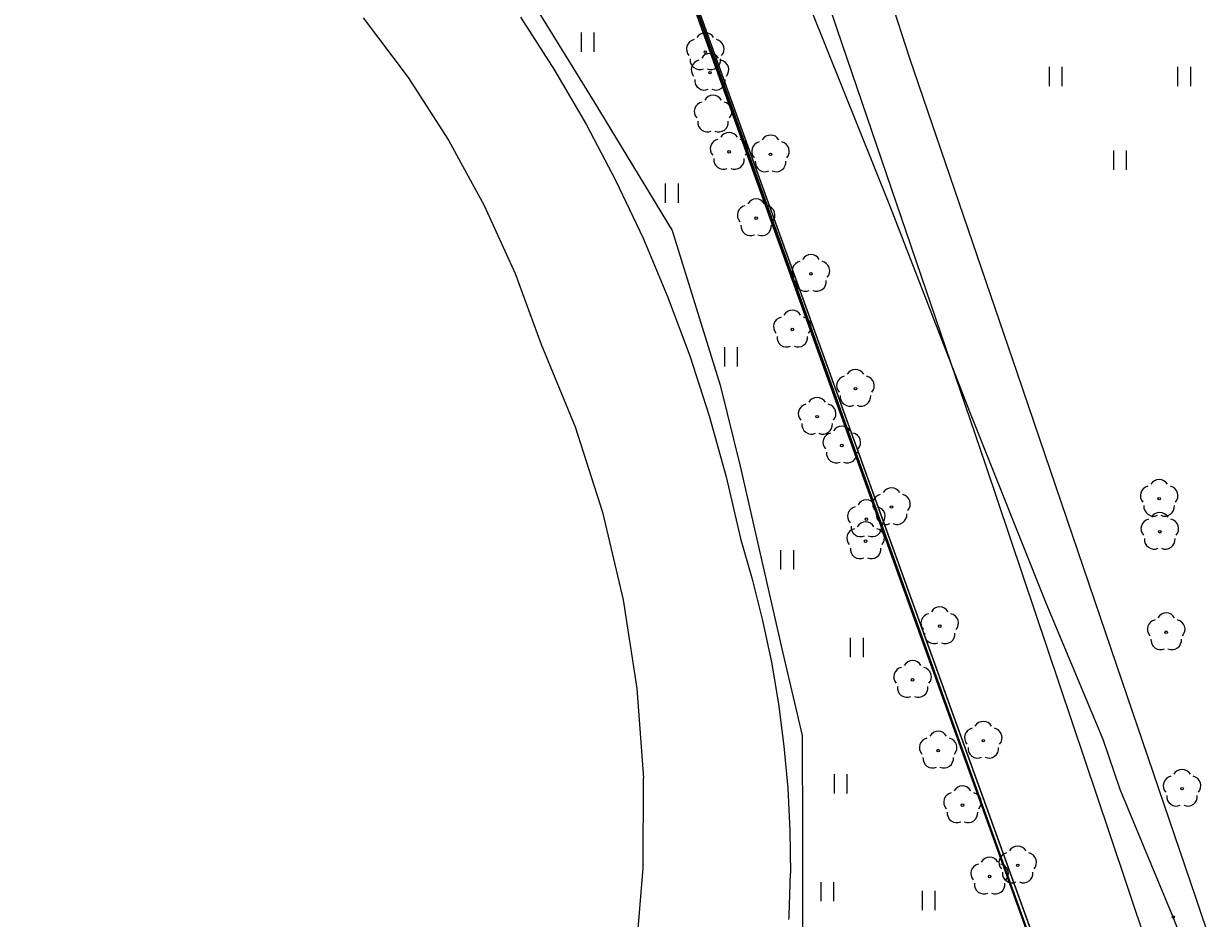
# Model space of a CAD drawing. Extents: x 6434771 to 6436222, y 5663454 to 5664782.
# Drawn here: x 6435408.14 to 6435454.17, y 5664343.69 to 5664378.49 of the extents above; entities that cross this region are included whole.
import ezdxf

# ---------------------------------------------------------------- set-up
doc = ezdxf.new("R2010")
doc.units = 0
for name, color, linetype in [('Warstwa 1', 7, 'Continuous'), ('Warstwa 11', 7, 'Continuous'), ('Warstwa 12', 7, 'Continuous'), ('Warstwa 13', 7, 'Continuous'), ('Warstwa 14', 7, 'Continuous'), ('Warstwa 2', 7, 'Continuous'), ('Warstwa 5', 7, 'Continuous'), ('Warstwa 6', 7, 'Continuous'), ('Warstwa 7', 7, 'Continuous'), ('Warstwa 9', 7, 'Continuous')]:
    doc.layers.add(name, color=color, linetype=linetype)

msp = doc.modelspace()

# ---------------------------------------------------------------- linework, layer by layer
at = {"layer": 'Warstwa 1'}
for p in [(6435421.718, 5664413.875), (6435421.718, 5664413.875), (6435423.44, 5664409.421), (6435423.44, 5664409.421)]:
    msp.add_line(p, (6435453.294, 5664326.245), dxfattribs=at)
at = {"layer": 'Warstwa 11'}
for centre in [(6435434.669, 5664377.382), (6435434.853, 5664376.582), (6435435.594, 5664373.503), (6435437.208, 5664373.405), (6435436.649, 5664370.919), (6435438.782, 5664368.756), (6435438.055, 5664366.588), (6435440.513, 5664364.288), (6435439.021, 5664363.198), (6435439.981, 5664362.079), (6435452.332, 5664360.009), (6435441.916, 5664359.684), (6435440.938, 5664359.21), (6435452.356, 5664358.724), (6435440.908, 5664358.355), (6435443.792, 5664355.049), (6435452.606, 5664354.813), (6435442.736, 5664352.962), (6435445.488, 5664350.597), (6435443.733, 5664350.21), (6435453.223, 5664348.729), (6435444.678, 5664348.085), (6435446.828, 5664345.746), (6435445.734, 5664345.313)]:
    msp.add_circle(centre, 0.05, dxfattribs=at)
for centre, start, end in [((6435434.312, 5664377.498), 102.1471, 221.8529), ((6435434.669, 5664377.757), 30.1471, 149.8529), ((6435435.026, 5664377.498), 318.1471, 77.8529), ((6435434.853, 5664376.957), 30.1471, 149.8529), ((6435434.449, 5664377.079), 174.1471, 293.8529), ((6435434.496, 5664376.698), 102.1471, 221.8529), ((6435434.889, 5664377.079), 246.1471, 5.8529), ((6435435.21, 5664376.698), 318.1471, 77.8529), ((6435434.633, 5664376.279), 174.1471, 293.8529), ((6435435.073, 5664376.279), 246.1471, 5.8529), ((6435435.594, 5664373.878), 30.1471, 149.8529), ((6435437.208, 5664373.78), 30.1471, 149.8529), ((6435435.237, 5664373.619), 102.1471, 221.8529), ((6435435.951, 5664373.619), 318.1471, 77.8529), ((6435436.851, 5664373.521), 102.1471, 221.8529), ((6435437.565, 5664373.521), 318.1471, 77.8529), ((6435435.374, 5664373.2), 174.1471, 293.8529), ((6435435.814, 5664373.2), 246.1471, 5.8529), ((6435436.988, 5664373.102), 174.1471, 293.8529), ((6435437.428, 5664373.102), 246.1471, 5.8529), ((6435436.292, 5664371.035), 102.1471, 221.8529), ((6435436.649, 5664371.294), 30.1471, 149.8529), ((6435437.006, 5664371.035), 318.1471, 77.8529), ((6435436.429, 5664370.616), 174.1471, 293.8529), ((6435436.869, 5664370.616), 246.1471, 5.8529), ((6435438.782, 5664369.131), 30.1471, 149.8529), ((6435438.425, 5664368.872), 102.1471, 221.8529), ((6435439.139, 5664368.872), 318.1471, 77.8529), ((6435438.562, 5664368.453), 174.1471, 293.8529), ((6435439.002, 5664368.453), 246.1471, 5.8529), ((6435438.055, 5664366.963), 30.1471, 149.8529), ((6435437.698, 5664366.704), 102.1471, 221.8529), ((6435438.412, 5664366.704), 318.1471, 77.8529), ((6435437.835, 5664366.285), 174.1471, 293.8529), ((6435438.275, 5664366.285), 246.1471, 5.8529), ((6435440.513, 5664364.663), 30.1471, 149.8529), ((6435440.156, 5664364.404), 102.1471, 221.8529), ((6435440.87, 5664364.404), 318.1471, 77.8529), ((6435439.021, 5664363.573), 30.1471, 149.8529), ((6435440.293, 5664363.985), 174.1471, 293.8529), ((6435440.733, 5664363.985), 246.1471, 5.8529), ((6435438.664, 5664363.314), 102.1471, 221.8529), ((6435439.378, 5664363.314), 318.1471, 77.8529), ((6435438.801, 5664362.895), 174.1471, 293.8529), ((6435439.241, 5664362.895), 246.1471, 5.8529), ((6435439.981, 5664362.454), 30.1471, 149.8529), ((6435439.624, 5664362.195), 102.1471, 221.8529), ((6435440.338, 5664362.195), 318.1471, 77.8529), ((6435439.761, 5664361.776), 174.1471, 293.8529), ((6435440.201, 5664361.776), 246.1471, 5.8529), ((6435452.332, 5664360.384), 30.1471, 149.8529), ((6435441.916, 5664360.059), 30.1471, 149.8529), ((6435451.975, 5664360.125), 102.1471, 221.8529), ((6435452.689, 5664360.125), 318.1471, 77.8529), ((6435440.938, 5664359.585), 30.1471, 149.8529), ((6435441.559, 5664359.8), 102.1471, 221.8529), ((6435442.273, 5664359.8), 318.1471, 77.8529), ((6435440.581, 5664359.326), 102.1471, 221.8529), ((6435441.696, 5664359.381), 174.1471, 293.8529), ((6435441.295, 5664359.326), 318.1471, 77.8529), ((6435442.136, 5664359.381), 246.1471, 5.8529), ((6435452.112, 5664359.706), 174.1471, 293.8529), ((6435452.356, 5664359.099), 30.1471, 149.8529), ((6435452.552, 5664359.706), 246.1471, 5.8529), ((6435440.718, 5664358.907), 174.1471, 293.8529), ((6435440.908, 5664358.73), 30.1471, 149.8529), ((6435441.158, 5664358.907), 246.1471, 5.8529), ((6435451.999, 5664358.84), 102.1471, 221.8529), ((6435452.713, 5664358.84), 318.1471, 77.8529), ((6435440.551, 5664358.471), 102.1471, 221.8529), ((6435441.265, 5664358.471), 318.1471, 77.8529), ((6435452.136, 5664358.421), 174.1471, 293.8529), ((6435452.576, 5664358.421), 246.1471, 5.8529), ((6435440.688, 5664358.052), 174.1471, 293.8529), ((6435441.128, 5664358.052), 246.1471, 5.8529), ((6435443.792, 5664355.424), 30.1471, 149.8529), ((6435443.435, 5664355.165), 102.1471, 221.8529), ((6435444.149, 5664355.165), 318.1471, 77.8529), ((6435452.249, 5664354.929), 102.1471, 221.8529), ((6435452.606, 5664355.188), 30.1471, 149.8529), ((6435452.963, 5664354.929), 318.1471, 77.8529), ((6435443.572, 5664354.746), 174.1471, 293.8529), ((6435444.012, 5664354.746), 246.1471, 5.8529), ((6435452.386, 5664354.51), 174.1471, 293.8529), ((6435452.826, 5664354.51), 246.1471, 5.8529), ((6435442.379, 5664353.078), 102.1471, 221.8529), ((6435442.736, 5664353.337), 30.1471, 149.8529), ((6435443.093, 5664353.078), 318.1471, 77.8529), ((6435442.516, 5664352.659), 174.1471, 293.8529), ((6435442.956, 5664352.659), 246.1471, 5.8529), ((6435445.131, 5664350.713), 102.1471, 221.8529), ((6435445.488, 5664350.972), 30.1471, 149.8529), ((6435445.845, 5664350.713), 318.1471, 77.8529), ((6435443.376, 5664350.326), 102.1471, 221.8529), ((6435443.733, 5664350.585), 30.1471, 149.8529), ((6435444.09, 5664350.326), 318.1471, 77.8529), ((6435445.268, 5664350.294), 174.1471, 293.8529), ((6435445.708, 5664350.294), 246.1471, 5.8529), ((6435443.513, 5664349.907), 174.1471, 293.8529), ((6435443.953, 5664349.907), 246.1471, 5.8529), ((6435453.223, 5664349.104), 30.1471, 149.8529), ((6435444.678, 5664348.46), 30.1471, 149.8529), ((6435452.866, 5664348.845), 102.1471, 221.8529), ((6435453.58, 5664348.845), 318.1471, 77.8529), ((6435444.321, 5664348.201), 102.1471, 221.8529), ((6435445.035, 5664348.201), 318.1471, 77.8529), ((6435453.003, 5664348.426), 174.1471, 293.8529), ((6435453.443, 5664348.426), 246.1471, 5.8529), ((6435444.458, 5664347.782), 174.1471, 293.8529), ((6435444.898, 5664347.782), 246.1471, 5.8529), ((6435446.828, 5664346.121), 30.1471, 149.8529), ((6435445.734, 5664345.688), 30.1471, 149.8529), ((6435446.471, 5664345.862), 102.1471, 221.8529), ((6435447.185, 5664345.862), 318.1471, 77.8529), ((6435445.377, 5664345.429), 102.1471, 221.8529), ((6435446.091, 5664345.429), 318.1471, 77.8529), ((6435446.608, 5664345.443), 174.1471, 293.8529), ((6435447.048, 5664345.443), 246.1471, 5.8529), ((6435445.514, 5664345.01), 174.1471, 293.8529), ((6435445.954, 5664345.01), 246.1471, 5.8529)]:
    msp.add_arc(centre, 0.375, start, end, dxfattribs=at)
at = {"layer": 'Warstwa 12'}
for points in [[(6435455.11, 5664338.051), (6435452.883, 5664343.735), (6435450.816, 5664348.698), (6435450.149, 5664350.648), (6435447.935, 5664355.947), (6435444.963, 5664363.394), (6435441.852, 5664371.414), (6435438.197, 5664380.525), (6435435.82, 5664387.538), (6435433.869, 5664392.809), (6435431.461, 5664398.887), (6435429.515, 5664404.334), (6435427.445, 5664409.201), (6435426.401, 5664412.303), (6435425.25, 5664417.532)], [(6435412.569, 5664415.997), (6435414.784, 5664412.075), (6435416.494, 5664409.166), (6435417.036, 5664409.039), (6435418.346, 5664408.932), (6435419.407, 5664408.089), (6435420.065, 5664407.613), (6435422.431, 5664401.571), (6435421.966, 5664399.191), (6435419.016, 5664396.892), (6435415.183, 5664395.579), (6435412.866, 5664394.716), (6435415.234, 5664392.346), (6435421.864, 5664386.148), (6435426.659, 5664381.416), (6435430.326, 5664375.46), (6435433.384, 5664370.435), (6435435.254, 5664364.43), (6435436.031, 5664361.28), (6435437.691, 5664353.995), (6435438.434, 5664350.797), (6435438.448, 5664346.902), (6435438.454, 5664341.175)]]:
    msp.add_lwpolyline(points, dxfattribs=at)
at = {"layer": 'Warstwa 13'}
for centre, start, end in [((6435434.972, 5664375.329), 30.1471, 149.8529), ((6435434.615, 5664375.07), 102.0477, 221.9513), ((6435435.329, 5664375.07), 318.0487, 77.9523), ((6435434.752, 5664374.651), 174.1984, 293.7229), ((6435435.192, 5664374.651), 246.2771, 5.6877)]:
    msp.add_arc(centre, 0.375, start, end, dxfattribs=at)
at = {"layer": 'Warstwa 14'}
msp.add_circle((6435452.883, 5664343.735), 0.045, dxfattribs=at)
at = {"layer": 'Warstwa 2'}
msp.add_lwpolyline([(6435328.967, 5664271.142), (6435453.512, 5664326.132), (6435423.44, 5664409.421), (6435425.546, 5664410.756), (6435419.693, 5664442.394)], dxfattribs=at)
at = {"layer": 'Warstwa 5'}
for p, q in [((6435427.707, 5664397.603), (6435452.238, 5664329.66)), ((6435441.085, 5664381.918), (6435442.613, 5664377.15)), ((6435427.477, 5664378.746), (6435428.807, 5664376.675)), ((6435429.849, 5664377.393), (6435429.849, 5664378.143)), ((6435430.349, 5664377.393), (6435430.349, 5664378.143)), ((6435442.613, 5664377.15), (6435446.805, 5664364.897)), ((6435428.807, 5664376.675), (6435430.047, 5664374.549)), ((6435448.063, 5664376.053), (6435448.063, 5664376.803)), ((6435448.563, 5664376.053), (6435448.563, 5664376.803)), ((6435453.063, 5664376.053), (6435453.063, 5664376.803)), ((6435453.563, 5664376.053), (6435453.563, 5664376.803)), ((6435430.047, 5664374.549), (6435431.194, 5664372.372)), ((6435450.563, 5664372.803), (6435450.563, 5664373.553)), ((6435451.063, 5664372.803), (6435451.063, 5664373.553)), ((6435431.194, 5664372.372), (6435432.248, 5664370.147)), ((6435433.124, 5664371.522), (6435433.124, 5664372.272)), ((6435433.624, 5664371.522), (6435433.624, 5664372.272)), ((6435432.248, 5664370.147), (6435433.204, 5664367.879)), ((6435433.204, 5664367.879), (6435434.063, 5664365.572)), ((6435435.428, 5664365.148), (6435435.428, 5664365.898)), ((6435435.928, 5664365.148), (6435435.928, 5664365.898)), ((6435434.063, 5664365.572), (6435434.822, 5664363.231)), ((6435446.805, 5664364.897), (6435450.654, 5664353.569)), ((6435434.822, 5664363.231), (6435435.48, 5664360.859)), ((6435435.48, 5664360.859), (6435436.035, 5664358.461)), ((6435436.035, 5664358.461), (6435436.499, 5664356.875)), ((6435437.615, 5664357.26), (6435437.615, 5664358.01)), ((6435438.115, 5664357.26), (6435438.115, 5664358.01)), ((6435436.499, 5664356.875), (6435436.901, 5664355.273)), ((6435436.901, 5664355.273), (6435437.24, 5664353.656)), ((6435440.322, 5664353.849), (6435440.322, 5664354.599)), ((6435440.822, 5664353.849), (6435440.822, 5664354.599)), ((6435437.24, 5664353.656), (6435437.515, 5664352.027)), ((6435450.654, 5664353.569), (6435453.75, 5664344.512)), ((6435437.515, 5664352.027), (6435437.727, 5664350.389)), ((6435437.727, 5664350.389), (6435437.875, 5664348.744)), ((6435439.692, 5664348.539), (6435439.692, 5664349.289)), ((6435440.192, 5664348.539), (6435440.192, 5664349.289)), ((6435437.875, 5664348.744), (6435437.959, 5664347.094)), ((6435437.959, 5664347.094), (6435437.979, 5664345.442)), ((6435437.934, 5664343.791), (6435437.979, 5664345.442)), ((6435439.175, 5664344.347), (6435439.175, 5664345.097)), ((6435439.675, 5664344.347), (6435439.675, 5664345.097)), ((6435443.12, 5664344.007), (6435443.12, 5664344.757)), ((6435443.62, 5664344.007), (6435443.62, 5664344.757)), ((6435453.75, 5664344.512), (6435456.788, 5664335.474)), ((6435437.926, 5664343.634), (6435437.93, 5664343.713)), ((6435437.93, 5664343.713), (6435437.934, 5664343.791))]:
    msp.add_line(p, q, dxfattribs=at)
at = {"layer": 'Warstwa 6'}
for points in [[(6435446.072, 5664612.677), (6435441.087, 5664596.206), (6435427.073, 5664554.363), (6435420.078, 5664535.707), (6435409.546, 5664509.033), (6435401.671, 5664506.127), (6435402.596, 5664502.395), (6435408.708, 5664501.771), (6435425.546, 5664410.756), (6435423.44, 5664409.421), (6435453.294, 5664326.245), (6435481.714, 5664338.501), (6435551.633, 5664369.558), (6435597.007, 5664389.632), (6435637.957, 5664407.678), (6435679.481, 5664426.046), (6435680.284, 5664446.09), (6435681.455, 5664471.67), (6435681.549, 5664473.731)], [(6435327.723, 5664423.322), (6435319.733, 5664392.043), (6435306.509, 5664388.452), (6435300.533, 5664386.274), (6435288.252, 5664382.112), (6435301.901, 5664344.851), (6435302.896, 5664342.009), (6435304.062, 5664339.224), (6435304.188, 5664338.883), (6435308.059, 5664328.214), (6435308.212, 5664327.642), (6435312.558, 5664315.718), (6435328.967, 5664271.142), (6435453.294, 5664326.245), (6435419.247, 5664420.734)]]:
    msp.add_lwpolyline(points, dxfattribs=at)
msp.add_lwpolyline([(6435408.708, 5664501.771), (6435402.596, 5664502.395), (6435401.671, 5664506.127), (6435419.247, 5664420.734), (6435453.294, 5664326.245), (6435423.44, 5664409.421), (6435425.546, 5664410.756)], close=True, dxfattribs=at)
at = {"layer": 'Warstwa 7'}
for p, q in [((6435421.35, 5664378.714), (6435423.101, 5664376.398)), ((6435423.101, 5664376.398), (6435424.677, 5664373.959)), ((6435424.677, 5664373.959), (6435426.069, 5664371.411)), ((6435426.069, 5664371.411), (6435427.27, 5664368.767)), ((6435427.27, 5664368.767), (6435428.272, 5664366.042)), ((6435428.272, 5664366.042), (6435429.601, 5664362.808)), ((6435429.601, 5664362.808), (6435430.672, 5664359.48)), ((6435430.672, 5664359.48), (6435431.476, 5664356.078)), ((6435431.476, 5664356.078), (6435432.01, 5664352.622)), ((6435432.01, 5664352.622), (6435432.269, 5664349.136)), ((6435432.252, 5664345.639), (6435432.269, 5664349.136)), ((6435431.959, 5664342.155), (6435432.252, 5664345.639))]:
    msp.add_line(p, q, dxfattribs=at)
at = {"layer": 'Warstwa 9'}
for p, q in [((6435437.502, 5664385.188), (6435439.785, 5664378.286)), ((6435441.085, 5664381.918), (6435442.613, 5664377.15)), ((6435421.35, 5664378.714), (6435423.101, 5664376.398)), ((6435427.477, 5664378.746), (6435428.807, 5664376.675)), ((6435439.785, 5664378.286), (6435445.563, 5664361.369)), ((6435442.613, 5664377.15), (6435446.805, 5664364.897)), ((6435423.101, 5664376.398), (6435424.677, 5664373.959)), ((6435428.807, 5664376.675), (6435430.047, 5664374.549)), ((6435430.047, 5664374.549), (6435431.194, 5664372.372)), ((6435424.677, 5664373.959), (6435426.069, 5664371.411)), ((6435431.194, 5664372.372), (6435432.248, 5664370.147)), ((6435426.069, 5664371.411), (6435427.27, 5664368.767)), ((6435432.248, 5664370.147), (6435433.204, 5664367.879)), ((6435427.27, 5664368.767), (6435428.272, 5664366.042)), ((6435433.204, 5664367.879), (6435434.063, 5664365.572)), ((6435428.272, 5664366.042), (6435429.601, 5664362.808)), ((6435434.063, 5664365.572), (6435434.822, 5664363.231)), ((6435446.805, 5664364.897), (6435450.654, 5664353.569)), ((6435434.822, 5664363.231), (6435435.48, 5664360.859)), ((6435429.601, 5664362.808), (6435430.672, 5664359.48)), ((6435445.563, 5664361.369), (6435450.393, 5664346.981)), ((6435435.48, 5664360.859), (6435436.035, 5664358.461)), ((6435430.672, 5664359.48), (6435431.476, 5664356.078)), ((6435436.035, 5664358.461), (6435436.499, 5664356.875)), ((6435436.499, 5664356.875), (6435436.901, 5664355.273)), ((6435431.476, 5664356.078), (6435432.01, 5664352.622)), ((6435436.901, 5664355.273), (6435437.24, 5664353.656)), ((6435437.24, 5664353.656), (6435437.515, 5664352.027)), ((6435450.654, 5664353.569), (6435453.75, 5664344.512)), ((6435432.01, 5664352.622), (6435432.269, 5664349.136)), ((6435437.515, 5664352.027), (6435437.727, 5664350.389)), ((6435437.727, 5664350.389), (6435437.875, 5664348.744)), ((6435432.252, 5664345.639), (6435432.269, 5664349.136)), ((6435437.875, 5664348.744), (6435437.959, 5664347.094)), ((6435437.959, 5664347.094), (6435437.979, 5664345.442)), ((6435450.393, 5664346.981), (6435454.941, 5664333.474)), ((6435431.959, 5664342.155), (6435432.252, 5664345.639)), ((6435437.934, 5664343.791), (6435437.979, 5664345.442)), ((6435453.75, 5664344.512), (6435456.788, 5664335.474)), ((6435437.926, 5664343.634), (6435437.93, 5664343.713)), ((6435437.93, 5664343.713), (6435437.934, 5664343.791))]:
    msp.add_line(p, q, dxfattribs=at)

doc.saveas('drawing.dxf')
